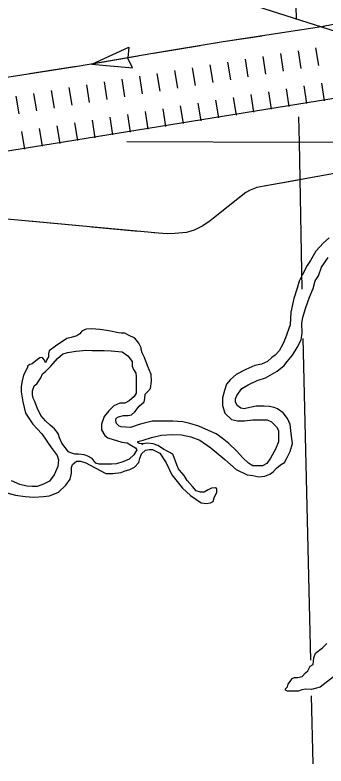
# Model space of a CAD drawing. Extents: x 1164457 to 1439835, y 1590918 to 1773502.
# Drawn here: x 1317004 to 1319616, y 1634849 to 1641151 of the extents above; entities that cross this region are included whole.
import ezdxf

# ---------------------------------------------------------------- set-up
doc = ezdxf.new("R2010")
doc.units = 0
for name, color, linetype in [('Level 29', 7, 'Continuous'), ('Level 35', 7, 'Continuous'), ('Level 43', 7, 'Continuous'), ('Level 5', 7, 'Continuous'), ('R_Draft', 7, 'Continuous')]:
    doc.layers.add(name, color=color, linetype=linetype)

msp = doc.modelspace()

# ---------------------------------------------------------------- linework, layer by layer
at = {"layer": 'Level 29'}
for p, q in [((1319233.1, 1640827.6), (1319257, 1640679.5)), ((1319233.1, 1640827.6), (1319257, 1640679.5)), ((1319381.2, 1640851.4), (1319405.1, 1640703.3)), ((1319529.3, 1640875.3), (1319553.1, 1640727.2)), ((1318936.9, 1640779.8), (1318960.8, 1640631.7)), ((1319085, 1640803.7), (1319108.9, 1640655.6)), ((1318492.7, 1640708.3), (1318516.5, 1640560.2)), ((1318640.7, 1640732.1), (1318664.6, 1640584)), ((1318788.8, 1640756), (1318812.7, 1640607.9)), ((1318788.8, 1640756), (1318812.7, 1640607.9)), ((1318048.4, 1640636.7), (1318072.2, 1640488.6)), ((1318196.5, 1640660.5), (1318220.3, 1640512.4)), ((1318344.6, 1640684.4), (1318368.4, 1640536.3)), ((1318344.6, 1640684.4), (1318368.4, 1640536.3)), ((1317752.2, 1640589), (1317776.1, 1640440.9)), ((1317900.3, 1640612.8), (1317924.2, 1640464.7)), ((1317900.3, 1640612.8), (1317924.2, 1640464.7)), ((1319577, 1640579.1), (1319600.9, 1640431)), ((1317307.9, 1640517.4), (1317331.8, 1640369.3)), ((1317456, 1640541.2), (1317479.9, 1640393.2)), ((1317456, 1640541.2), (1317479.9, 1640393.2)), ((1317604.1, 1640565.1), (1317628, 1640417)), ((1319280.8, 1640531.4), (1319304.7, 1640383.3)), ((1319280.8, 1640531.4), (1319304.7, 1640383.3)), ((1319428.9, 1640555.2), (1319452.8, 1640407.1)), ((1317011.8, 1640469.7), (1317035.6, 1640321.6)), ((1317011.8, 1640469.7), (1317035.6, 1640321.6)), ((1317159.8, 1640493.5), (1317183.7, 1640345.4)), ((1318836.6, 1640459.8), (1318860.4, 1640311.7)), ((1318836.6, 1640459.8), (1318860.4, 1640311.7)), ((1318984.6, 1640483.7), (1319008.5, 1640335.6)), ((1319132.7, 1640507.5), (1319156.6, 1640359.4)), ((1318392.3, 1640388.2), (1318416.1, 1640240.1)), ((1318392.3, 1640388.2), (1318416.1, 1640240.1)), ((1318540.4, 1640412.1), (1318564.2, 1640264)), ((1318688.5, 1640435.9), (1318712.3, 1640287.8)), ((1318096.1, 1640340.5), (1318120, 1640192.4)), ((1318244.2, 1640364.4), (1318268.1, 1640216.3)), ((1317651.8, 1640268.9), (1317675.7, 1640120.8)), ((1317799.9, 1640292.8), (1317823.8, 1640144.7)), ((1317948, 1640316.6), (1317971.9, 1640168.5)), ((1317948, 1640316.6), (1317971.9, 1640168.5)), ((1317207.6, 1640197.3), (1317231.4, 1640049.3)), ((1317355.7, 1640221.2), (1317379.5, 1640073.1)), ((1317503.7, 1640245.1), (1317527.6, 1640097)), ((1317503.7, 1640245.1), (1317527.6, 1640097)), ((1317059.5, 1640173.5), (1317083.3, 1640025.4)), ((1317059.5, 1640173.5), (1317083.3, 1640025.4))]:
    msp.add_line(p, q, dxfattribs=at)
msp.add_lwpolyline([(1320619.9, 1640600.7), (1315100.2, 1639711.4)], dxfattribs=at)
at = {"layer": 'Level 35'}
for points in [[(1319643.7, 1639281.8), (1319596.2, 1639237.9), (1319530.4, 1639170.3), (1319486.6, 1639089.8), (1319459.2, 1639047.8), (1319417.2, 1638969.2), (1319391.6, 1638918), (1319373.3, 1638859.5), (1319346.8, 1638772.6), (1319321.2, 1638657.4), (1319316.1, 1638552.2), (1319276.5, 1638440.9), (1319254.5, 1638389.7), (1319222.9, 1638332), (1319188.1, 1638295.5), (1319161.3, 1638278.2), (1319124.8, 1638243.5), (1319075.5, 1638221.6), (1319017, 1638208.8), (1318942.6, 1638175), (1318860.4, 1638134.8), (1318812.9, 1638092.7), (1318780, 1638052.5), (1318763.6, 1638001.3), (1318747.1, 1637937.3), (1318747.1, 1637875.2), (1318767.2, 1637809.4), (1318822, 1637756.4), (1318873.2, 1637745.4), (1318931.7, 1637745.4), (1319001.1, 1637752.7), (1319072.4, 1637752.7), (1319121.7, 1637752.7), (1319157.7, 1637735.8), (1319199.7, 1637695.6), (1319218.5, 1637663.2), (1319218.5, 1637622.9), (1319218.5, 1637568.1), (1319191.1, 1637507.8), (1319150.9, 1637432.8), (1319118, 1637387.1), (1319081.5, 1637367), (1319034, 1637367), (1319002.9, 1637368.9), (1318964.5, 1637389), (1318915.2, 1637438.3), (1318865.9, 1637491.3), (1318800.1, 1637555.3), (1318745.3, 1637601), (1318694.1, 1637635.7), (1318628.3, 1637665), (1318548.6, 1637700.4), (1318471.9, 1637724.1), (1318413.4, 1637736.9), (1318330.5, 1637743.6), (1318156.9, 1637743.6), (1318089.3, 1637725.3), (1318047.3, 1637714.3), (1317972.7, 1637688.7), (1317896, 1637696.1), (1317877.7, 1637701.5), (1317855.8, 1637723.5), (1317850.3, 1637747.2), (1317854, 1637767.3), (1317872.2, 1637778.3), (1317914.3, 1637791.1), (1317954.5, 1637789.3), (1317981.9, 1637796.6), (1318011.1, 1637822.2), (1318045.8, 1637869.7), (1318087.8, 1637906.3), (1318095.2, 1637931.9), (1318097, 1637968.4), (1318120.7, 1637990.4), (1318142.7, 1638017.8), (1318150, 1638078.1), (1318146.3, 1638134.8), (1318120.7, 1638202.4), (1318091.5, 1638277.3), (1318073.2, 1638315.7), (1318064.1, 1638346.8), (1318064.1, 1638357.8), (1318044, 1638398), (1318009.3, 1638438.2), (1317958.1, 1638465.6), (1317927, 1638482.1), (1317896, 1638482.1), (1317874.1, 1638483.9), (1317791.8, 1638500.3), (1317716.9, 1638511.3), (1317649.3, 1638516.8), (1317603.6, 1638515)], [(1318077, 1637552.2), (1318047.1, 1637554.6), (1318034.3, 1637563.8), (1318034.3, 1637571.1), (1318079.9, 1637583.9), (1318151.2, 1637605.8), (1318235.3, 1637624.1), (1318323, 1637629.6), (1318403.4, 1637627.7), (1318481.9, 1637611.3), (1318556.8, 1637583.9), (1318650, 1637518.1), (1318767, 1637421.2), (1318860.2, 1637337.1), (1318955.2, 1637293.2), (1319001.8, 1637285.9), (1319051.1, 1637276.8), (1319102.3, 1637282.3), (1319144.3, 1637296.9), (1319173.5, 1637317), (1319200.9, 1637348.1), (1319233.8, 1637375.5), (1319266.7, 1637395.6), (1319288.6, 1637437.6), (1319314.2, 1637487), (1319334.3, 1637556.5), (1319323.4, 1637638.7), (1319314.2, 1637713.7), (1319292.3, 1637764.8), (1319257.6, 1637812.4), (1319208.2, 1637847.1), (1319180.8, 1637856.2), (1319140.6, 1637867.2), (1319096.8, 1637869), (1319029.2, 1637869), (1318950.6, 1637850.7), (1318928.7, 1637847.1), (1318901.3, 1637850.7), (1318870.2, 1637874.5), (1318855.6, 1637903.8), (1318855.6, 1637929.3), (1318866.6, 1637958.6), (1318910.4, 1638017.1), (1318963.4, 1638048.2), (1319038.3, 1638084.7), (1319107.8, 1638106.6), (1319206.4, 1638163.3), (1319264.9, 1638209), (1319292.3, 1638245.6), (1319334.3, 1638296.7), (1319372.7, 1638360.5), (1319407.4, 1638424.4), (1319416.6, 1638481.1), (1319412.9, 1638564.8), (1319420.2, 1638614), (1319444, 1638687.3), (1319476.9, 1638782.3), (1319507.9, 1638857.3), (1319524.4, 1638921.3), (1319553.6, 1638961.5), (1319577.3, 1639036.2), (1319634, 1639114.8)], [(1317603.6, 1638515), (1317593.2, 1638513.1), (1317565.8, 1638496.7), (1317549.4, 1638476.6), (1317522, 1638460.1), (1317476.3, 1638443.7), (1317439.7, 1638436.4), (1317342.9, 1638372.4), (1317289.9, 1638334), (1317286.2, 1638308.4), (1317286.2, 1638282.8), (1317271.6, 1638260.9), (1317266.1, 1638242.6), (1317260.7, 1638231.6), (1317251.5, 1638253.6), (1317238.7, 1638270), (1317231.4, 1638277.3), (1317213.2, 1638275.5), (1317193.1, 1638260.9), (1317149.2, 1638224.3), (1317129.1, 1638217), (1317112.7, 1638207.9), (1317107.2, 1638187.8), (1317074.3, 1638127.4), (1317065.1, 1638081.7), (1317056, 1638034.2), (1317054.2, 1637988.5), (1317068.8, 1637904.4), (1317090.7, 1637811.2), (1317154.7, 1637716.2), (1317229.6, 1637635.7), (1317306.3, 1637522.4), (1317357.5, 1637454.8), (1317368.5, 1637418.2), (1317363, 1637363.4), (1317333.7, 1637292.2), (1317293.5, 1637239.2), (1317244.2, 1637215.5), (1317189.4, 1637195.4), (1317147.4, 1637195.4), (1317103.5, 1637197.2), (1317043.2, 1637211.8), (1316975.6, 1637242.9)], [(1317453.9, 1637486.4), (1317397.1, 1637558.1), (1317378.8, 1637601.9), (1317366, 1637640.3), (1317336.8, 1637678.7), (1317298.4, 1637708), (1317260.1, 1637744.5), (1317221.7, 1637790.2), (1317190.6, 1637854.2), (1317170.5, 1637907.2), (1317155.9, 1637936.4), (1317150.4, 1637963.9), (1317150.4, 1637996.8), (1317165.1, 1638038.8), (1317187, 1638057.1), (1317219.9, 1638106.4), (1317234.5, 1638139.3), (1317260.1, 1638159.5), (1317303.9, 1638203.3), (1317360.6, 1638267.3), (1317404.4, 1638307.5), (1317448.3, 1638318.5), (1317514.1, 1638329.4), (1317605.4, 1638338.6), (1317652.9, 1638336.8), (1317751.6, 1638334.9), (1317811.9, 1638333.1), (1317903.3, 1638324), (1317952.6, 1638291.1), (1317987.3, 1638243.5), (1317987.3, 1638205.1), (1318000.1, 1638175.9), (1318018.4, 1638144.8), (1318020.2, 1638117.4), (1318020.2, 1638049.8), (1318022, 1637976.7), (1318005.6, 1637949.2), (1317961.7, 1637912.7), (1317925.2, 1637894.4), (1317885, 1637894.4), (1317833.8, 1637872.5), (1317791.8, 1637830.4), (1317753.4, 1637782.9), (1317729.7, 1637717.1), (1317729.7, 1637669.6), (1317758.9, 1637622.1), (1317782.7, 1637603.8), (1317901.4, 1637565.4), (1317947.1, 1637561.7), (1317981.8, 1637539.8), (1318016.5, 1637519.7), (1318027, 1637501.6)], [(1318066.4, 1637468.1), (1318099.3, 1637499.2), (1318132.2, 1637504.7), (1318157.8, 1637504.7), (1318219.9, 1637473.6), (1318274.7, 1637393.2), (1318322.2, 1637292.6), (1318411.8, 1637179.3), (1318477.2, 1637119), (1318568.5, 1637058.7), (1318610.6, 1637051.4), (1318645.3, 1637056.9), (1318667.2, 1637067.8), (1318676.4, 1637098.9), (1318698.3, 1637148.2), (1318698.3, 1637175.7), (1318687.3, 1637183), (1318654.4, 1637181.1), (1318627, 1637166.5), (1318592.3, 1637148.2), (1318561.2, 1637148.2), (1318524.7, 1637159.2), (1318493.6, 1637193.9), (1318449.8, 1637245.1), (1318424.2, 1637287.2), (1318385.8, 1637331), (1318376.7, 1637342), (1318363.9, 1637376.7), (1318351.1, 1637406), (1318336.5, 1637451.7), (1318329.2, 1637466.3), (1318294.5, 1637486.4), (1318250.6, 1637508.3), (1318204.9, 1637537.6), (1318164.7, 1637552.2), (1318115.4, 1637557.7), (1318077, 1637552.2), (1318070.1, 1637544.7)], [(1318027, 1637501.6), (1318002.1, 1637460.8), (1317961.9, 1637424.3), (1317910.7, 1637402.3), (1317855.9, 1637384), (1317815.7, 1637382.2), (1317762.7, 1637382.2), (1317711.6, 1637382.2), (1317682.3, 1637391.4), (1317669.6, 1637407.8), (1317653.1, 1637429.7), (1317616.6, 1637448), (1317583.7, 1637460.8), (1317538, 1637464.5), (1317505.1, 1637464.5), (1317463.1, 1637479.1), (1317453.9, 1637486.4)], [(1316936.1, 1637142.8), (1317007.4, 1637120.8), (1317089.6, 1637109.9), (1317162.7, 1637106.2), (1317243.1, 1637111.7), (1317294.2, 1637117.2), (1317369.2, 1637146.4), (1317431.3, 1637206.7), (1317466, 1637256.1), (1317477, 1637305.4), (1317477, 1637354.8), (1317487.6, 1637378.6), (1317520.5, 1637406), (1317553.3, 1637407.8), (1317599, 1637393.2), (1317675.8, 1637351.1), (1317766.8, 1637303.6), (1317825.2, 1637303.6), (1317894.7, 1637312.8), (1317922.1, 1637323.7), (1317969.6, 1637338.3), (1318008, 1637356.6), (1318042.7, 1637396.8), (1318051.8, 1637429.7), (1318066.4, 1637468.1)], [(1319680.1, 1635596.3), (1319567, 1635511.5), (1319525.9, 1635498.6), (1319495.2, 1635491.7), (1319443.8, 1635494.3), (1319413.4, 1635488.3), (1319384.7, 1635478.1), (1319353.8, 1635478.1), (1319312.7, 1635478.1), (1319292.2, 1635478.1), (1319277.3, 1635485.8), (1319274.7, 1635496), (1319292.8, 1635514.5), (1319298, 1635535.1), (1319320.5, 1635568), (1319330.7, 1635583.4), (1319351.3, 1635591.1), (1319377, 1635591.1), (1319415.5, 1635601.4), (1319443.8, 1635632.2), (1319464.3, 1635647.6), (1319482.3, 1635686.2), (1319508, 1635701.6), (1319513.1, 1635758.1), (1319528.5, 1635796.7), (1319587.6, 1635840.4), (1319623.6, 1635876.3)]]:
    msp.add_lwpolyline(points, dxfattribs=at)
at = {"layer": 'Level 43'}
for p, q in [((1317647.8, 1640739.3), (1317959.9, 1640882.2)), ((1317959.9, 1640882.2), (1317951.3, 1640791.2)), ((1317989.5, 1640707), (1317951.5, 1640790)), ((1317647.8, 1640739.3), (1317989.5, 1640707))]:
    msp.add_line(p, q, dxfattribs=at)
for points in [[(1319926, 1641108.5), (1319794, 1641092.3), (1319578.5, 1641050.3), (1318751.7, 1640924.6), (1318162.9, 1640826.4), (1317527.4, 1640719), (1316716.2, 1640593.4), (1316147.9, 1640499.3)], [(1319602.4, 1641055), (1319578.5, 1641050.3), (1319211.1, 1640994.5)], [(1319080.6, 1640974.6), (1318751.7, 1640924.6), (1318689.2, 1640914.2)], [(1318559, 1640892.5), (1318168.4, 1640827.3)], [(1318038.3, 1640805.3), (1317647.8, 1640739.3)], [(1317517.7, 1640717.5), (1317322, 1640687.2)], [(1317322, 1640687.2), (1317126.3, 1640656.9)], [(1321290.4, 1640110), (1319096.5, 1639713.9), (1319034, 1639702.8), (1318978.9, 1639682.1), (1318943.9, 1639660.3), (1318889.8, 1639619.5), (1318697.8, 1639467.7), (1318641.9, 1639423.8), (1318582.9, 1639380.8), (1318508.5, 1639345), (1318445.4, 1639324.9), (1318345.7, 1639316.1), (1318281.7, 1639316), (1318209.5, 1639319.6), (1315844.2, 1639538.5)], [(1319500, 1639786.7), (1319305.1, 1639751.5)], [(1319305.1, 1639751.5), (1319110.3, 1639716.4)], [(1318983, 1639683.6), (1318978.9, 1639682.1), (1318943.9, 1639660.3), (1318889.8, 1639619.5), (1318697.8, 1639467.7), (1318668, 1639444.3)], [(1317515.8, 1639383.8), (1317121.5, 1639420.3)], [(1318041.5, 1639335.1), (1317647.2, 1639371.6)], [(1318559.6, 1639369.6), (1318508.5, 1639345), (1318445.4, 1639324.9), (1318345.7, 1639316.1), (1318281.7, 1639316), (1318209.5, 1639319.6), (1318173, 1639322.9)]]:
    msp.add_lwpolyline(points, dxfattribs=at)
at = {"layer": 'Level 5'}
for points in [[(1319292.7, 1644159.4), (1319365.3, 1641114.1)], [(1319384.8, 1640296.7), (1319389.9, 1640084.6)], [(1317944.2, 1640089.8), (1319389.9, 1640084.6)], [(1319389.9, 1640084.6), (1324699.5, 1640091.8)], [(1319389.9, 1640084.6), (1319412.8, 1638851.7)], [(1319420.9, 1638435.8), (1319484.7, 1635736.3)], [(1319491.8, 1635436.8), (1319505.3, 1634867)]]:
    msp.add_lwpolyline(points, dxfattribs=at)
at = {"layer": 'R_Draft'}
msp.add_line((1375114.2, 1623387.2), (1297809.4, 1647973.7), dxfattribs=at)

doc.saveas('drawing.dxf')
